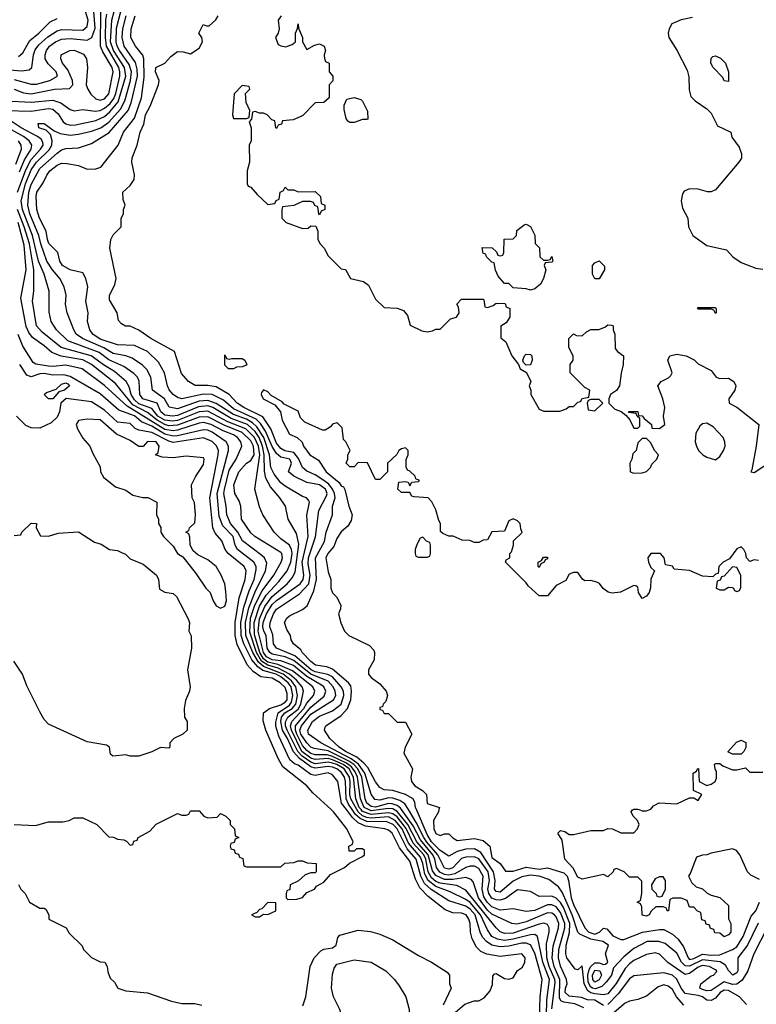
# Model space of a CAD drawing. Header units: inches. Extents: x 1793389 to 1900389, y 320802 to 470796.
# Tile 530 of 656: x 1853496 to 1856920, y 399095 to 403673. Entities that reach past the tile are written whole.
import ezdxf

# ---------------------------------------------------------------- set-up
doc = ezdxf.new("R2010")
doc.units = ezdxf.units.IN
doc.header["$MEASUREMENT"] = 0
doc.layers.add('B8359', color=7, linetype='Continuous')
doc.layers.add('B8450', color=7, linetype='Continuous')

msp = doc.modelspace()

# ---------------------------------------------------------------- linework, layer by layer
at = {"layer": 'B8359', "color": 2}
for points, elevation in [([(1853470, 399930.7), (1853570, 399926), (1853630, 399942.8), (1853696.5, 399943.5), (1853726, 399950), (1853750, 399962), (1853790, 399962), (1853854, 399930), (1853910, 399874), (1853931.6, 399871.6), (1853950, 399862), (1853979.6, 399859.6), (1853992.7, 399852.7), (1854010, 399834), (1854022, 399838), (1854027.3, 399852.7), (1854042, 399858), (1854046, 399870), (1854100.4, 399899.6), (1854130, 399932), (1854230, 399982), (1854250, 399974), (1854270, 399974), (1854282, 399978), (1854290, 399994), (1854330, 399994), (1854352, 399970), (1854370, 399961), (1854414.6, 399965.4), (1854430, 399982), (1854454, 399970), (1854474, 399950), (1854474, 399930), (1854494, 399910), (1854498, 399878), (1854514, 399870), (1854498, 399862), (1854492.7, 399847.3), (1854478, 399842), (1854474, 399830), (1854478, 399818), (1854492.7, 399812.7), (1854498, 399798), (1854512.7, 399792.7), (1854518, 399778), (1854532.7, 399772.7), (1854538, 399738), (1854550, 399734), (1854710, 399734), (1854728.4, 399751.6), (1854770, 399754), (1854790, 399762), (1854810, 399762), (1854832.7, 399752.7), (1854874, 399750), (1854874, 399710), (1854870, 399706), (1854850, 399706), (1854823.6, 399696.4), (1854791.6, 399668.4), (1854754, 399650), (1854751.6, 399628.4), (1854738, 399622), (1854734, 399610), (1854734, 399590), (1854742, 399582), (1854783.6, 399583.6), (1854810, 399592), (1854830, 399614), (1854866, 399630), (1854876.4, 399643.6), (1854910, 399662), (1854941.2, 399698.8), (1855006, 399730), (1855028.4, 399751.6), (1855090, 399782), (1855098, 399790), (1855098, 399810), (1855090, 399818), (1855062, 399818), (1855050, 399806), (1855027.3, 399807.3), (1855026, 399830), (1855042, 399838), (1855046, 399850), (1855017.2, 399910), (1854954, 399990), (1854943.2, 400000)], 266), ([(1855522, 399058), (1855564.7, 399095.3), (1855608.9, 399111.1), (1855630, 399111.3), (1855654.6, 399125.4), (1855683.1, 399156.9), (1855693.6, 399186.4), (1855695.3, 399224.7), (1855703.1, 399236.9), (1855710, 399238), (1855750, 399214.8), (1855770, 399210.8), (1855790, 399218), (1855810, 399252), (1855832.7, 399267.3), (1855844, 399290), (1855845.2, 399310), (1855830, 399329), (1855730, 399316.9), (1855667, 399327), (1855640.1, 399340.1), (1855620.1, 399360.1), (1855599.3, 399399.3), (1855591.1, 399430), (1855589.7, 399470), (1855584, 399490), (1855571.1, 399510), (1855550, 399519.1), (1855510, 399519.7), (1855473.9, 399533.9), (1855395.4, 399595.4), (1855356, 399636), (1855336.1, 399676.1), (1855310, 399760.7), (1855261.7, 399821.7), (1855227.8, 399890), (1855210, 399904), (1855193.2, 399910), (1855103.6, 399923.6), (1855070, 399939.1), (1855042.9, 399962.9), (1855014.5, 400000)], 262), ([(1855912.3, 399030), (1855915.3, 399130), (1855924.8, 399210), (1855890, 399332.3), (1855870.6, 399370.6), (1855850, 399378.8), (1855830, 399378.2), (1855770, 399365), (1855730, 399362.3), (1855690, 399369.8), (1855665.9, 399385.9), (1855647.3, 399407.3), (1855635.8, 399430), (1855612.5, 399510), (1855590, 399537), (1855570, 399550.6), (1855490, 399575.6), (1855407.9, 399627.9), (1855376.9, 399656.9), (1855360.5, 399690), (1855339.2, 399770), (1855297.3, 399817.3), (1855250, 399909.8), (1855231.4, 399930), (1855203.3, 399943.3), (1855110, 399945.2), (1855078.5, 399958.5), (1855057.6, 399977.6), (1855041.8, 400000)], 258), ([(1855944.4, 399044.4), (1855946.6, 399113.4), (1855958.8, 399210), (1855927.4, 399290), (1855903.6, 399410), (1855890, 399419.1), (1855870, 399418), (1855790, 399397.2), (1855750, 399392), (1855717.3, 399397.3), (1855691.3, 399410), (1855670, 399440.5), (1855638.4, 399510), (1855590, 399567.6), (1855570, 399582.6), (1855497.3, 399617.3), (1855430, 399641.7), (1855394.5, 399670), (1855379.3, 399699.3), (1855369.4, 399750), (1855358.3, 399778.3), (1855303.7, 399843.7), (1855273.4, 399910), (1855240.6, 399950), (1855210, 399965.7), (1855130, 399960.5), (1855110, 399963.1), (1855090, 399970.4), (1855069.4, 399989.4), (1855063.4, 400000)], 254), ([(1855970, 399074), (1855984.7, 399195.3), (1855983.6, 399210), (1855956.9, 399270), (1855945.8, 399310), (1855944.9, 399375.1), (1855956.8, 399430), (1855956.4, 399450), (1855950, 399466), (1855932.1, 399472.1), (1855910, 399467.7), (1855790, 399424.9), (1855750, 399423.5), (1855730, 399431.2), (1855710, 399449.7), (1855570, 399624.8), (1855527.3, 399647.3), (1855450, 399657.8), (1855430, 399666.2), (1855410, 399682.9), (1855395.4, 399710), (1855383.1, 399770), (1855374.2, 399790), (1855324.4, 399844.4), (1855292, 399912), (1855250, 399966.2), (1855230, 399981), (1855210, 399985.1), (1855130, 399977), (1855090, 399991.1), (1855082.7, 400000)], 250), ([(1855174, 400000), (1855130, 399994), (1855117.7, 400000)], 246), ([(1856117.8, 399077.8), (1856076.6, 399096.6), (1856025.3, 399105.3), (1856011.5, 399111.5), (1856004.7, 399124.7), (1856006, 399210), (1855980.2, 399270), (1855970.6, 399310), (1855975, 399365), (1855999.8, 399450), (1856001.5, 399470), (1855990, 399501.3), (1855982, 399510), (1855970, 399518.2), (1855950, 399519.3), (1855850, 399477.8), (1855807.4, 399467.4), (1855784, 399470), (1855690, 399513.8), (1855670, 399532.3), (1855627.9, 399590), (1855603.5, 399663.5), (1855595.2, 399675.2), (1855570, 399683.5), (1855510, 399674.6), (1855470, 399675.4), (1855430, 399694), (1855415, 399715), (1855395.4, 399790), (1855341.8, 399850), (1855299.7, 399930), (1855251, 399991), (1855235.1, 400000)], 246), ([(1856210, 399089.5), (1856170, 399113.3), (1856135.3, 399115.3), (1856106.7, 399126.7), (1856050, 399133), (1856031.5, 399150), (1856032.8, 399170), (1856041.3, 399190), (1856037.7, 399210), (1856010, 399271.8), (1856000.2, 399310), (1856001.3, 399350), (1856029.2, 399450), (1856029.9, 399470), (1856010, 399521.7), (1855990, 399547.8), (1855970, 399557.1), (1855950, 399556.8), (1855890, 399531.1), (1855850, 399525.4), (1855790, 399538.9), (1855730, 399533.1), (1855690, 399548), (1855668.4, 399570), (1855654.1, 399594.1), (1855645.4, 399630), (1855649.8, 399690), (1855630, 399726.6), (1855610, 399737.7), (1855590, 399737.3), (1855570, 399731.1), (1855518.1, 399701.9), (1855490, 399695.8), (1855470, 399698.6), (1855449.1, 399709.1), (1855434, 399730), (1855425.8, 399770), (1855416.2, 399790), (1855358.8, 399858.8), (1855324.4, 399924.4), (1855271.2, 400000)], 242), ([(1856970.6, 399450), (1856908.5, 399330), (1856880.3, 399250), (1856853.5, 399206.5), (1856830, 399187.7), (1856810, 399186.5), (1856770, 399199.1), (1856710, 399159.3), (1856690, 399157.4), (1856670, 399162.8), (1856656.9, 399170), (1856662.4, 399190), (1856710, 399226.5), (1856721.2, 399230), (1856734.9, 399245.1), (1856736.2, 399250), (1856730, 399255.6), (1856700.9, 399270), (1856670, 399275), (1856650, 399267.9), (1856610, 399237.6), (1856590, 399233.3), (1856509, 399289), (1856470, 399327.8), (1856450, 399334.3), (1856410, 399326), (1856350, 399297.7), (1856330, 399282.6), (1856310, 399261.3), (1856268.7, 399191.3), (1856230, 399143.1), (1856210, 399139.3), (1856170, 399143.4), (1856150, 399147.6), (1856136.8, 399156.8), (1856119.1, 399190), (1856110, 399274), (1856090, 399255.3), (1856078, 399258), (1856039.7, 399310), (1856035.3, 399330), (1856035.8, 399370), (1856051.9, 399428.1), (1856053.5, 399470), (1856024, 399544), (1856010, 399568.6), (1855990, 399588.7), (1855970, 399598), (1855910, 399596.3), (1855870, 399618.4), (1855810, 399627.3), (1855753.8, 399586.2), (1855730, 399579.3), (1855710, 399580.3), (1855690, 399588), (1855676.3, 399610), (1855672.5, 399630), (1855680.2, 399670), (1855672.8, 399710), (1855630.4, 399770.4), (1855610, 399780.3), (1855570, 399779.3), (1855550, 399773.3), (1855510, 399729), (1855490, 399722.6), (1855470, 399728.2), (1855440.2, 399790), (1855388.2, 399848.2), (1855374.2, 399870), (1855339.2, 399939.2), (1855302.9, 400000)], 238), ([(1856928.8, 399471.2), (1856878.6, 399370), (1856833.7, 399310), (1856834, 399250), (1856830, 399240.9), (1856811, 399230), (1856790, 399252.3), (1856777.3, 399277.3), (1856752, 399292), (1856670, 399301.2), (1856610, 399271.2), (1856590, 399272.8), (1856571.9, 399290), (1856550, 399331.8), (1856496.8, 399376.8), (1856467.3, 399387.3), (1856412.8, 399387.2), (1856350, 399354.3), (1856304.8, 399315.2), (1856256.5, 399263.5), (1856246.3, 399230), (1856222.7, 399197.3), (1856202.3, 399177.7), (1856173.2, 399166.8), (1856158.7, 399170), (1856150, 399173.8), (1856137.9, 399197.9), (1856136.7, 399230), (1856143.5, 399256.5), (1856150, 399270.3), (1856170, 399286.8), (1856190, 399287.5), (1856210, 399279.5), (1856219.1, 399280.9), (1856229.4, 399290), (1856219.6, 399330), (1856232.7, 399370), (1856207.3, 399387.3), (1856150, 399396.8), (1856100.4, 399420.4), (1856091.1, 399430), (1856064.7, 399510), (1856016.8, 399616.8), (1856000.1, 399640.1), (1855955.1, 399675.1), (1855910, 399689.8), (1855870, 399694.6), (1855830, 399687.1), (1855790, 399667.6), (1855730, 399616.4), (1855710, 399619.1), (1855702.5, 399630), (1855706.6, 399670), (1855697.7, 399710), (1855640.2, 399800.2), (1855610, 399816.8), (1855570, 399816.2), (1855530, 399805.3), (1855490, 399784), (1855450, 399809.1), (1855410.7, 399850), (1855390, 399884.4), (1855340.7, 400000)], 234), ([(1855445, 400000), (1855442, 399990), (1855419.3, 399950), (1855420.7, 399910), (1855430, 399889.3), (1855450, 399879), (1855470, 399888), (1855490, 399888), (1855508.9, 399868.9), (1855530, 399856), (1855610, 399865.4), (1855650, 399855.6), (1855680.7, 399830), (1855690, 399777.2), (1855729.7, 399749.7), (1855753.6, 399713.6), (1855790, 399713.6), (1855850, 399732.1), (1855910, 399723.5), (1855950, 399728.5), (1856025.4, 399705.4), (1856040.9, 399690), (1856047.7, 399670), (1856059.3, 399590), (1856070, 399558.7), (1856123.1, 399450), (1856142, 399430), (1856170, 399421), (1856190.3, 399430), (1856210, 399448.2), (1856225.3, 399445.3), (1856252.4, 399412.4), (1856290, 399395.8), (1856304.7, 399395.3), (1856390.2, 399429.8), (1856470, 399443.1), (1856490, 399442.6), (1856530, 399421.3), (1856556.9, 399396.9), (1856582.1, 399362.1), (1856603.1, 399310), (1856610, 399303.5), (1856630, 399308.3), (1856670, 399328.5), (1856710, 399322.4), (1856750, 399324.4), (1856810, 399348.7), (1856830, 399362.4), (1856858.8, 399410), (1856896.2, 399503.8), (1856917.1, 399530), (1856934.9, 399570)], 230), ([(1856934.5, 399674.5), (1856895.1, 399695.1), (1856879, 399710), (1856844, 399790), (1856828, 399810), (1856810, 399817.2), (1856710, 399797.2), (1856690, 399789), (1856670, 399788.7), (1856642, 399778), (1856614.8, 399705.2), (1856604.7, 399690), (1856619.6, 399659.6), (1856641, 399641), (1856670, 399631.3), (1856691, 399611), (1856710, 399602), (1856750, 399591.3), (1856790, 399554), (1856791.3, 399491.3), (1856802, 399470), (1856802, 399430), (1856790, 399418), (1856770, 399409), (1856750, 399426), (1856727.3, 399427.3), (1856722, 399442), (1856707.3, 399447.3), (1856702, 399462), (1856687.3, 399467.3), (1856682, 399482), (1856667.3, 399487.3), (1856662, 399522), (1856647.3, 399527.3), (1856630, 399546), (1856610, 399546), (1856598, 399578), (1856570, 399588.7), (1856532, 399588), (1856518, 399582), (1856511.3, 399528.7), (1856506, 399530), (1856502, 399542), (1856487.3, 399547.3), (1856452.7, 399547.3), (1856431.6, 399528.4), (1856422, 399510), (1856410, 399504), (1856389.1, 399509.1), (1856387.3, 399547.3), (1856382, 399562), (1856366, 399570), (1856382, 399578), (1856388, 399610), (1856387.3, 399667.3), (1856370, 399686), (1856330, 399686), (1856306, 399710), (1856270, 399726), (1856258, 399722), (1856254, 399710), (1856230, 399688), (1856210, 399698), (1856110, 399676), (1856090, 399685.2), (1856067.9, 399727.9), (1856029.3, 399770), (1856017.2, 399857.2), (1855998, 399890), (1856010, 399902), (1856030, 399898), (1856050, 399884.7), (1856070, 399884.7), (1856150, 399902), (1856210, 399902), (1856230, 399911.3), (1856251.1, 399911.1), (1856290, 399892), (1856350, 399892), (1856368, 399910), (1856375.3, 399930), (1856368, 399950), (1856348, 399970), (1856338, 399990), (1856343.1, 399996.9), (1856347.3, 400000)], 226), ([(1856375, 400000), (1856390, 399994), (1856410, 399994), (1856425, 400000)], 226), ([(1853491.1, 399651.1), (1853502, 399630), (1853522, 399610), (1853542, 399570), (1853590, 399542), (1853610, 399542), (1853616.9, 399536.9), (1853632, 399510), (1853632, 399490), (1853712, 399450), (1853725.4, 399425.4), (1853786, 399366), (1853792, 399350), (1853830, 399312), (1853870, 399292), (1853892, 399290), (1853902, 399270), (1853905.4, 399245.4), (1853916.9, 399216.9), (1853936.9, 399196.9), (1853952, 399170), (1853990, 399158), (1854090, 399148.2), (1854202, 399110), (1854250, 399099.1), (1854310, 399098.8), (1854342, 399090)], 262), ([(1854812.5, 399087.5), (1854826, 399130), (1854846, 399270), (1854864.7, 399310), (1854896.4, 399343.6), (1854910, 399350.4), (1854950, 399357.6), (1854967, 399370), (1854974.2, 399405.8), (1854983.5, 399416.5), (1855070, 399439.1), (1855126.3, 399433.7), (1855170, 399420.7), (1855230, 399394.8), (1855350, 399321), (1855410.9, 399290.9), (1855483.6, 399243.6), (1855494, 399230), (1855494, 399190), (1855502, 399170), (1855464.7, 399090)], 262), ([(1856874.2, 399094.2), (1856841.2, 399130), (1856790, 399158.7), (1856770, 399159.8), (1856752.4, 399150), (1856730, 399123.6), (1856710, 399112.8), (1856690, 399113.3), (1856669.5, 399130), (1856650, 399135.8), (1856590, 399144.8), (1856570, 399169.6), (1856550, 399211.1), (1856529.8, 399229.8), (1856490, 399241.1), (1856350, 399227.3), (1856330, 399213.6), (1856277.4, 399142.6), (1856230, 399093.7)], 242), ([(1856583.6, 399090), (1856549, 399129), (1856530, 399162.9), (1856510, 399178.7), (1856490, 399184.7), (1856463.4, 399176.6), (1856410, 399132.3), (1856370, 399117.2), (1856330, 399109.2), (1856310, 399099.3), (1856190, 398997.2)], 246)]:
    msp.add_lwpolyline(points, dxfattribs=dict(at, elevation=elevation))
for points, elevation in [([(1856470, 399688), (1856450, 399678), (1856432, 399650), (1856434, 399630), (1856454, 399610), (1856458, 399598), (1856470, 399594), (1856482, 399598), (1856498, 399630), (1856498, 399670), (1856487.3, 399687.3)], 226), ([(1854650, 399568), (1854622, 399538), (1854610, 399535.3), (1854598, 399522), (1854574, 399510), (1854590, 399502), (1854610, 399502), (1854630, 399514), (1854650, 399512), (1854686, 399530), (1854686, 399566)], 266), ([(1855150, 398894), (1855106.8, 398906.8), (1855049.5, 398949.5), (1855000.2, 399020.2), (1854984, 399070), (1854954, 399130), (1854945.2, 399170), (1854950, 399234), (1854958, 399262), (1854970, 399282), (1855050, 399301), (1855130, 399291), (1855198, 399250), (1855238, 399210), (1855259.8, 399179.8), (1855291, 399130), (1855306, 399070), (1855306.8, 399030), (1855296, 398990), (1855270.8, 398950), (1855250, 398929.2), (1855210, 398905.2), (1855170, 398894)], 258), ([(1856170, 399198), (1856159.3, 399210), (1856158.6, 399230), (1856170, 399252.8), (1856192.3, 399250), (1856200.2, 399230), (1856190, 399207.8)], 230)]:
    msp.add_lwpolyline(points, close=True, dxfattribs=dict(at, elevation=elevation))
at = {"layer": 'B8450', "color": 2}
for points, elevation in [([(1853429.5, 403250), (1853550, 403247.7), (1853630, 403259.7), (1853650, 403256.1), (1853675.2, 403235.2), (1853698.5, 403198.5), (1853710, 403188.9), (1853730, 403182.7), (1853755.8, 403184.2), (1853850, 403203.9), (1853890, 403222.2), (1853915.6, 403244.4), (1853954.1, 403290), (1853989.2, 403410), (1853983.7, 403450), (1853931.9, 403530), (1853917.8, 403570), (1853923.7, 403670), (1853935.8, 403710)], 250), ([(1853430, 403440.7), (1853504.7, 403435.3), (1853539.7, 403440.3), (1853552.7, 403450), (1853559.8, 403510), (1853568.2, 403531.8), (1853585, 403555), (1853627.3, 403592.7), (1853670, 403620.2), (1853690, 403626.9), (1853790, 403624.4), (1853810, 403640.5), (1853814.4, 403670), (1853802, 403710)], 266), ([(1853430, 403294.9), (1853550, 403289.2), (1853650, 403298.2), (1853686.6, 403286.6), (1853730, 403254.9), (1853750, 403248.2), (1853790, 403255.5), (1853846.8, 403246.8), (1853870, 403250.2), (1853890, 403260.7), (1853916.3, 403283.7), (1853933.6, 403306.4), (1853942.3, 403330), (1853961.7, 403410), (1853961.3, 403430), (1853956.1, 403450), (1853899, 403550), (1853894.9, 403590), (1853896.5, 403670), (1853901.3, 403698.7)], 254), ([(1853470, 403350.2), (1853513.2, 403333.2), (1853550, 403328.2), (1853658, 403350), (1853727.9, 403352.1), (1853742.9, 403370), (1853742, 403390), (1853719.2, 403439.2), (1853695.6, 403470), (1853687.3, 403490), (1853689.4, 403510), (1853728.7, 403530), (1853749.7, 403530.3), (1853792.9, 403512.9), (1853806, 403490), (1853811.7, 403450), (1853805.3, 403370), (1853812, 403350), (1853827.1, 403327.1), (1853850, 403304.4), (1853870, 403298), (1853890, 403304.9), (1853910, 403328.5), (1853929.8, 403430), (1853926.2, 403450), (1853882.7, 403522.7), (1853871.4, 403550), (1853873, 403710)], 258), ([(1853470, 403394.4), (1853550, 403372.7), (1853573.4, 403373.4), (1853636, 403390), (1853671.8, 403410), (1853665.6, 403430), (1853627.9, 403467.9), (1853614.3, 403490), (1853614, 403510), (1853620.4, 403530), (1853634.7, 403550), (1853662.9, 403570), (1853690, 403581.5), (1853730, 403584.7), (1853810, 403577.4), (1853830.7, 403589.3), (1853846.9, 403633.1), (1853840.3, 403710)], 262), ([(1855117.7, 400000), (1855097.3, 400010), (1855079.4, 400050), (1855066.7, 400150), (1855056, 400176), (1855039, 400199), (1855015.8, 400215.8), (1854950, 400247), (1854925.4, 400254.6), (1854870, 400254.9), (1854850, 400261.4), (1854830, 400275), (1854810, 400297.4), (1854784.3, 400350), (1854777.5, 400370), (1854778.6, 400390), (1854850, 400475.9), (1854912, 400528), (1854918.5, 400550), (1854909.7, 400570), (1854898.8, 400578.8), (1854830, 400619.3), (1854769.5, 400669.5), (1854710, 400692.4), (1854670, 400696.9), (1854643.2, 400710), (1854629.9, 400730.1), (1854605.2, 400830), (1854610, 400886.4), (1854635.4, 400944.6), (1854669.9, 400990.1), (1854739.1, 401050), (1854762.5, 401077.5), (1854776.4, 401103.6), (1854794.2, 401234.2), (1854783.1, 401283.1), (1854744.5, 401350), (1854732, 401410), (1854705.1, 401450), (1854661.1, 401501.1), (1854640.4, 401540.4), (1854633.5, 401573.5), (1854633.1, 401650), (1854624.9, 401690), (1854609.4, 401730), (1854590, 401758.7), (1854555.5, 401790), (1854479, 401819), (1854393.5, 401870), (1854370, 401877.5), (1854326.8, 401873.2), (1854230, 401832.6), (1854206, 401830), (1854170, 401834.6), (1854151.7, 401850), (1854134.3, 401890), (1854068.4, 401910), (1854055.1, 401930), (1854051.8, 401991.8), (1854043, 402010), (1854026.9, 402026.9), (1853980.5, 402060.5), (1853910, 402090.8), (1853865.1, 402125.1), (1853719.8, 402179.8), (1853667.3, 402230), (1853642.9, 402270), (1853633, 402313), (1853633.3, 402410), (1853609.8, 402490), (1853583.7, 402550), (1853555.4, 402670), (1853509.3, 402790), (1853503.2, 402830), (1853523.4, 402910), (1853550, 402974.3), (1853573.6, 403010), (1853632.8, 403067.2), (1853644.8, 403090), (1853646.4, 403110), (1853638.6, 403138.6), (1853618.7, 403158.7), (1853585.1, 403170), (1853582, 403190), (1853610, 403190.5), (1853655.8, 403155.8), (1853683.4, 403143.4), (1853730, 403136.1), (1853770, 403140.2), (1853830, 403153.8), (1853873.3, 403170), (1853910, 403196.1), (1853963.9, 403256.1), (1853984.4, 403295.6), (1854011.2, 403390), (1854015.9, 403430), (1854004.5, 403464.5), (1853959.8, 403530), (1853948.5, 403550), (1853943.7, 403570), (1853946.4, 403633.6), (1853966, 403710)], 246), ([(1853490, 403501.3), (1853510, 403519.3), (1853543.6, 403576.4), (1853585.6, 403610), (1853638, 403662), (1853670, 403678.4)], 270), ([(1855271.2, 400000), (1855266.5, 400006.5), (1855250, 400019.5), (1855227.5, 400027.5), (1855210, 400028.1), (1855150, 400011.8), (1855130, 400013.7), (1855109.9, 400030), (1855102.4, 400050), (1855086, 400150), (1855067.5, 400190), (1855049.4, 400209.4), (1855025.6, 400225.6), (1854930, 400273), (1854864.1, 400284.1), (1854850, 400290.9), (1854830, 400309.8), (1854802.9, 400350), (1854798.9, 400370), (1854805.6, 400390), (1854850, 400444.1), (1854954, 400510), (1854965.1, 400530), (1854962.8, 400550), (1854953.6, 400570), (1854930, 400596.8), (1854849, 400629), (1854770, 400693.4), (1854730, 400710.5), (1854670, 400723.2), (1854659.1, 400730), (1854646.2, 400750), (1854641.5, 400810), (1854630.7, 400830), (1854626.5, 400850), (1854628.2, 400870), (1854643, 400910), (1854670, 400952.9), (1854690, 400971.9), (1854799.1, 401050), (1854814.2, 401070), (1854816.2, 401090), (1854808.7, 401150), (1854836.2, 401270), (1854831, 401369), (1854842.7, 401430), (1854838.9, 401438.9), (1854828.7, 401450), (1854810, 401456.2), (1854730, 401503), (1854710, 401519.6), (1854678.9, 401558.9), (1854662.9, 401590), (1854657.3, 401650), (1854630.4, 401730), (1854598.9, 401778.9), (1854578.8, 401798.8), (1854550, 401815.2), (1854490, 401836.9), (1854410, 401888.5), (1854370, 401902.5), (1854330, 401899.5), (1854230, 401863.5), (1854190.9, 401870.9), (1854169.7, 401910), (1854113.6, 401950), (1854105.1, 402010), (1854086.4, 402046.4), (1854066.5, 402066.5), (1854019.5, 402099.5), (1853989.8, 402109.8), (1853930, 402120.9), (1853887.6, 402147.6), (1853787.3, 402190), (1853758.7, 402210), (1853747.8, 402230), (1853716.2, 402310), (1853709.5, 402350), (1853711.6, 402391.6), (1853702.9, 402430), (1853682.4, 402470), (1853649.1, 402509.1), (1853622.7, 402550), (1853594.6, 402630), (1853585.7, 402670), (1853543.4, 402770), (1853534.4, 402810), (1853538.3, 402870), (1853550, 402906.7), (1853590, 402981.1), (1853670, 403052), (1853690, 403067), (1853710, 403074), (1853770, 403076.4), (1853830, 403096.4), (1853911.5, 403148.5), (1854000.3, 403250), (1854013.6, 403286.4), (1854043.2, 403410), (1854041.9, 403441.9), (1854034.1, 403474.1), (1853982.2, 403550), (1853971.6, 403590), (1853975.4, 403630), (1853990.7, 403690)], 242), ([(1855302.9, 400000), (1855286.9, 400026.9), (1855262.4, 400042.4), (1855230, 400053.7), (1855210, 400054.6), (1855170, 400044.4), (1855146.6, 400046.6), (1855130, 400072.3), (1855100.8, 400170), (1855070.6, 400210.6), (1855036.5, 400236.5), (1854895.6, 400310), (1854838.4, 400350), (1854835.1, 400370), (1854857.3, 400410), (1854890, 400434), (1854950, 400459.6), (1854989.9, 400490.1), (1855002.3, 400530), (1855000.7, 400550), (1854990.8, 400570), (1854950, 400617), (1854928.3, 400628.3), (1854870, 400640.5), (1854850.9, 400650), (1854775.3, 400715.3), (1854689.7, 400750), (1854675.5, 400770), (1854672.7, 400812.7), (1854658, 400850), (1854660.9, 400870), (1854676.1, 400910), (1854690, 400931.4), (1854797, 401003), (1854840.7, 401050), (1854846.3, 401090), (1854837.3, 401142.7), (1854837.8, 401170), (1854871.6, 401268.4), (1854886.2, 401390), (1854921.8, 401458.2), (1854924.5, 401470), (1854917.4, 401490), (1854890, 401510.7), (1854830, 401521.3), (1854770.9, 401550.9), (1854746, 401570), (1854759.6, 401610), (1854751.3, 401630), (1854710, 401639.1), (1854690, 401656.1), (1854670, 401688.3), (1854638.8, 401758.8), (1854615.1, 401795.1), (1854594.6, 401814.6), (1854490, 401863.2), (1854443.9, 401903.9), (1854390, 401929.8), (1854350, 401931.6), (1854250, 401909.8), (1854230, 401915.6), (1854210, 401929.6), (1854191.1, 401951.1), (1854182.4, 401970), (1854169.6, 402030), (1854140.7, 402080.7), (1854090, 402129.6), (1854030, 402157.7), (1853950, 402160.4), (1853870, 402188), (1853835.6, 402210), (1853821.6, 402230), (1853811.8, 402270), (1853814, 402310), (1853803.9, 402363.9), (1853812.3, 402430), (1853802.7, 402470), (1853790, 402495.3), (1853730, 402509.6), (1853695.1, 402530), (1853682.4, 402550), (1853673.6, 402590), (1853631.8, 402631.8), (1853624.8, 402650), (1853619.2, 402690), (1853588.6, 402750), (1853575.1, 402790), (1853572.6, 402850), (1853575.8, 402870), (1853605.3, 402914.7), (1853622, 402950), (1853636.3, 402970), (1853670, 402996.9), (1853690, 403005.3), (1853715.9, 403004.1), (1853770, 402994.4), (1853810, 402977.3), (1853850, 402978.8), (1853872.5, 402987.5), (1853954.5, 403090), (1853978.7, 403150), (1854030, 403215.5), (1854061.7, 403310), (1854074.6, 403405.4), (1854073.5, 403490), (1854067.9, 403507.9), (1854034.7, 403550), (1854013, 403590), (1854014.3, 403630), (1854033, 403690)], 238), ([(1855340.7, 400000), (1855336.4, 400010), (1855333.2, 400033.2), (1855324.2, 400050), (1855290, 400070.9), (1855230, 400088.8), (1855190, 400091.6), (1855170, 400102), (1855150, 400129.5), (1855115, 400195), (1855095.4, 400215.4), (1855063.4, 400243.4), (1855009.8, 400270), (1854981.7, 400290), (1854936.9, 400330), (1854912.3, 400370), (1854916.6, 400383.4), (1854919.3, 400390), (1854990, 400436.9), (1855019.8, 400470), (1855035.3, 400510), (1855038.2, 400550), (1855034.9, 400574.9), (1855024.2, 400590), (1854950, 400652.4), (1854923.3, 400663.3), (1854871.3, 400671.3), (1854850, 400688.3), (1854809.6, 400730), (1854802.7, 400742.7), (1854769, 400770), (1854758, 400790), (1854755.3, 400810), (1854737.2, 400837.2), (1854727.3, 400870), (1854737.2, 400890), (1854750, 400900.7), (1854810, 400930.4), (1854831.9, 400948.1), (1854862.7, 401017.3), (1854875.3, 401070), (1854871.7, 401170), (1854913.5, 401246.5), (1854920.4, 401290), (1854949.7, 401370), (1854949.7, 401410), (1854962.4, 401450), (1854959.8, 401470), (1854949.9, 401490), (1854932.8, 401512.8), (1854910.4, 401530.4), (1854870, 401556.1), (1854830, 401574.2), (1854809.8, 401589.8), (1854792.7, 401632.7), (1854770, 401659.8), (1854728.8, 401668.8), (1854710, 401678.7), (1854690, 401704), (1854662.9, 401770), (1854626.6, 401826.6), (1854537.4, 401870), (1854506.9, 401890), (1854469.7, 401930), (1854410, 401965.3), (1854370, 401971.1), (1854311.6, 401971.6), (1854281.2, 401990), (1854247.9, 402027.9), (1854215.3, 402130), (1854105.2, 402190), (1854050, 402229), (1854010, 402248), (1853988.4, 402248.4), (1853970, 402258), (1853954.6, 402274.6), (1853949, 402310), (1853914, 402370), (1853914, 402390), (1853938.6, 402441.4), (1853944, 402470), (1853915.3, 402610), (1853919, 402650), (1853930, 402672), (1853968, 402710), (1853968, 402750), (1853978, 402770), (1853978, 402790), (1853986, 402810), (1853976.4, 402836.4), (1853975.3, 402870), (1854010, 402902), (1854028.7, 402930), (1854029, 402951), (1854018, 403010), (1854019.5, 403030), (1854041.6, 403090), (1854056.2, 403150), (1854072.5, 403187.5), (1854081, 403230), (1854103, 403270), (1854140.7, 403370), (1854143.7, 403390), (1854126.6, 403430), (1854129.5, 403450), (1854170, 403471), (1854198, 403502), (1854230, 403524.7), (1854256.4, 403523.6), (1854290, 403514), (1854330, 403540.7), (1854345.2, 403570), (1854342, 403590), (1854328.7, 403610), (1854349.1, 403650.9), (1854363.6, 403643.6), (1854376.4, 403643.6), (1854408.4, 403671.6), (1854418, 403690)], 234), ([(1854711.3, 403690), (1854698, 403670), (1854702, 403630), (1854698, 403610), (1854684.7, 403590), (1854696.9, 403556.9), (1854710, 403551), (1854732.9, 403547.1), (1854762, 403558), (1854778, 403570), (1854778, 403610), (1854788, 403632), (1854790, 403654), (1854792.7, 403632.7), (1854811.3, 403590), (1854811.3, 403570), (1854830, 403534), (1854865.6, 403554.4), (1854890, 403561), (1854911.3, 403550), (1854918, 403530), (1854912, 403510), (1854912.7, 403492.7), (1854918, 403478), (1854934, 403470), (1854934, 403430), (1854952, 403410), (1854951.6, 403388.4), (1854934, 403370), (1854934, 403310), (1854910, 403288), (1854870, 403286), (1854812.7, 403227.3), (1854799.6, 403220.4), (1854767.3, 403207.3), (1854718, 403202), (1854712.7, 403187.3), (1854698, 403182), (1854690, 403166), (1854686, 403170), (1854682, 403202), (1854667.3, 403207.3), (1854646, 403230), (1854630, 403238), (1854610, 403238), (1854590, 403246), (1854578, 403242), (1854574, 403210), (1854562, 403198), (1854572, 403170), (1854572, 403110), (1854562, 403090), (1854564.7, 403010), (1854554, 402970), (1854554, 402910), (1854558, 402898), (1854570, 402894), (1854599.6, 402859.6), (1854650, 402814), (1854682, 402818), (1854688, 402832), (1854702, 402838), (1854706, 402870), (1854722, 402878), (1854730, 402894), (1854742, 402882), (1854770, 402882), (1854790, 402872), (1854870, 402874), (1854894, 402850), (1854898, 402818), (1854914, 402810), (1854914, 402790), (1854898, 402782), (1854890, 402766), (1854886, 402770), (1854882, 402802), (1854868, 402808), (1854862, 402822), (1854847.3, 402827.3), (1854810, 402828), (1854770, 402808), (1854718, 402802), (1854714, 402790), (1854714, 402750), (1854734, 402730), (1854810, 402702), (1854836.4, 402703.6), (1854850, 402714), (1854872.7, 402712.7), (1854882, 402690), (1854882, 402650), (1854892, 402630), (1854912, 402610), (1854930, 402574), (1854990, 402514), (1855011.1, 402511.1), (1855034, 402470), (1855094.8, 402454.8), (1855118, 402438), (1855150, 402374), (1855190, 402334), (1855250, 402332), (1855279.8, 402319.8), (1855298, 402298), (1855311.6, 402251.6), (1855365.4, 402225.4), (1855390, 402222), (1855414.6, 402225.4), (1855430, 402234), (1855450, 402234), (1855498, 402282), (1855526, 402290), (1855538, 402310), (1855536.4, 402336.4), (1855528, 402350), (1855550, 402374), (1855650, 402374), (1855654, 402370), (1855658, 402338), (1855670, 402334), (1855696.4, 402343.6), (1855710, 402354), (1855752.7, 402352.7), (1855758, 402338), (1855774, 402330), (1855774, 402290), (1855756.9, 402263.1), (1855732.7, 402247.3), (1855732.7, 402192.7), (1855755.3, 402175.3), (1855782.8, 402110), (1855814, 402070), (1855822, 402050), (1855851.6, 402031.6), (1855872, 401990), (1855864.7, 401970), (1855872, 401950), (1855872, 401930), (1855910, 401862), (1855932.7, 401852.7), (1856007.3, 401852.7), (1856036.4, 401863.6), (1856050, 401874), (1856070, 401874), (1856090, 401894), (1856102, 401898), (1856110, 401912), (1856142, 401918), (1856146, 401950), (1856123.1, 401963.1), (1856055.3, 402030), (1856055.3, 402070), (1856068, 402090), (1856068, 402110), (1856048.9, 402148.9), (1856048.7, 402190), (1856070, 402212), (1856083.6, 402203.6), (1856110, 402202), (1856130, 402222), (1856150, 402232), (1856187.3, 402232.7), (1856216.4, 402243.6), (1856230, 402254), (1856247.3, 402252.7), (1856254, 402250), (1856254, 402230), (1856262, 402210), (1856263.6, 402143.6), (1856274, 402130), (1856302, 402110), (1856301, 402070), (1856291.1, 402028.9), (1856284.7, 401970), (1856270, 401948), (1856242, 401930), (1856234, 401910), (1856234, 401890), (1856262, 401862), (1856291.6, 401851.6), (1856314, 401834), (1856332, 401812), (1856350, 401774), (1856370, 401774), (1856378, 401782), (1856378, 401818), (1856366, 401830), (1856362, 401842), (1856326, 401846), (1856328.4, 401851.6), (1856370, 401851), (1856372.7, 401832.7), (1856390, 401831.3), (1856398, 401818), (1856432, 401790), (1856434, 401774), (1856470, 401772), (1856494, 401790), (1856488.7, 401830), (1856494, 401870), (1856485.2, 401910), (1856462, 401970), (1856478, 401990), (1856512.5, 402007.5), (1856522, 402018), (1856528.9, 402031.1), (1856508.7, 402090), (1856518, 402110), (1856550, 402118), (1856594, 402110), (1856630.9, 402090.9), (1856650, 402072), (1856710, 402042), (1856734, 402010), (1856750, 402004.7), (1856790, 402006), (1856814.8, 401990), (1856824, 401970), (1856820.7, 401950), (1856792, 401910), (1856794, 401890), (1856830, 401871), (1856931.3, 401790), (1856919.3, 401690), (1856899.8, 401580.2), (1856894, 401570), (1856910, 401566.8), (1857033.2, 401650)], 234), ([(1856623.2, 403683.2), (1856570, 403672.3), (1856526.9, 403653.1), (1856514.9, 403630), (1856510.4, 403610), (1856512.7, 403590), (1856550, 403530.8), (1856598, 403438), (1856606.4, 403406.4), (1856607.3, 403347.3), (1856616, 403316), (1856635.3, 403295.3), (1856690, 403258), (1856710, 403238), (1856739.6, 403179.6), (1856802, 403150), (1856806, 403126), (1856839.9, 403079.9), (1856850.6, 403049.4), (1856850.5, 403029.5), (1856838.8, 403010), (1856730, 402880.9), (1856710, 402872.3), (1856692.5, 402872.5), (1856650, 402885.2), (1856610, 402886), (1856585.2, 402874.8), (1856577.3, 402862.7), (1856570.7, 402830), (1856576.8, 402796.8), (1856601, 402750), (1856604.7, 402710), (1856624.7, 402670), (1856690, 402622.8), (1856782, 402602), (1856810.8, 402570), (1856850, 402544), (1856917.5, 402517.5), (1856950, 402513.4)], 238), ([(1853495.1, 402964.9), (1853518.4, 403021.6), (1853548.7, 403070), (1853552.8, 403090), (1853539.7, 403110), (1853514.3, 403130), (1853404.4, 403190)], 254), ([(1853486.5, 402870), (1853524.7, 402975.3), (1853550, 403022.8), (1853592.9, 403070), (1853605.6, 403090), (1853603.8, 403103.8), (1853596.5, 403116.5), (1853578.9, 403130), (1853502.4, 403170), (1853442, 403210)], 250), ([(1853478.6, 403001.4), (1853504.5, 403070), (1853503.5, 403090), (1853489.8, 403110)], 258), ([(1855082.7, 400000), (1855074.5, 400010), (1855058, 400050), (1855048, 400150), (1855028.2, 400190), (1854999.5, 400210), (1854950, 400232.1), (1854930, 400237.3), (1854870, 400233.5), (1854850, 400239.7), (1854807.9, 400270), (1854758.7, 400370), (1854754.6, 400390), (1854761.5, 400410), (1854816.3, 400470), (1854830, 400494.3), (1854861.1, 400530), (1854868.4, 400550), (1854858.5, 400570), (1854764.4, 400644.4), (1854695.3, 400675.3), (1854650, 400685.3), (1854630, 400700.2), (1854612.9, 400730), (1854587.1, 400812.9), (1854585.8, 400870), (1854610, 400945.2), (1854642.3, 400997.7), (1854700, 401060), (1854739.3, 401110), (1854757, 401150), (1854762.9, 401190), (1854759.8, 401210), (1854750, 401229.6), (1854710, 401259.6), (1854679.5, 401290), (1854626, 401370), (1854610, 401408), (1854589.5, 401490), (1854612.9, 401650), (1854606.2, 401690), (1854587.8, 401730), (1854546.4, 401770), (1854463.3, 401803.3), (1854370, 401852.5), (1854330, 401849.3), (1854230, 401809.4), (1854206.3, 401806.3), (1854170, 401810.5), (1854138.8, 401830), (1854110, 401864.6), (1854050, 401886.9), (1854030, 401904.6), (1854014.2, 401930), (1854005.2, 401965.2), (1853991.3, 401990), (1853937, 402037), (1853890, 402064.8), (1853827.8, 402110), (1853689.1, 402149.1), (1853600.4, 402220.4), (1853574.3, 402250), (1853555.6, 402364.4), (1853561.3, 402410), (1853562, 402510), (1853541.7, 402630), (1853517.3, 402710), (1853485.7, 402790)], 250), ([(1855063.4, 400000), (1855035.6, 400050), (1855031, 400070), (1855032.8, 400130), (1855029.3, 400150), (1855003.9, 400190), (1854970, 400209.9), (1854950, 400216.3), (1854930, 400220.1), (1854870, 400213.4), (1854850, 400220.4), (1854808.8, 400248.8), (1854788.4, 400270), (1854739.4, 400370), (1854732.1, 400390), (1854731.8, 400408.2), (1854742.5, 400430), (1854790, 400467.1), (1854803, 400490), (1854815.1, 400550), (1854809, 400570), (1854782.2, 400602.2), (1854749.8, 400630), (1854697.2, 400657.2), (1854650, 400671), (1854620.4, 400690), (1854597, 400730), (1854565.7, 400825.7), (1854568.9, 400890), (1854589.1, 400950.9), (1854623.2, 401016.8), (1854677.3, 401090), (1854711.2, 401150), (1854717.4, 401170), (1854715.1, 401190), (1854710, 401195.6), (1854589.3, 401270), (1854570, 401286.6), (1854527.8, 401350), (1854523.6, 401410), (1854516.2, 401436.2), (1854495.6, 401470), (1854491.2, 401510), (1854514, 401570), (1854549.8, 401610.2), (1854570, 401623.8), (1854585.4, 401650), (1854582.3, 401690), (1854570, 401715.1), (1854530, 401752.6), (1854446.8, 401786.8), (1854370, 401826.1), (1854330, 401824.7), (1854230, 401788.1), (1854190, 401784.7), (1854170, 401789.9), (1854134.5, 401810), (1854090, 401846.5), (1854022.1, 401882.1), (1853940.7, 401980.7), (1853829.7, 402070), (1853790, 402090.7), (1853688.1, 402108.1), (1853644.7, 402124.7), (1853610, 402156.3), (1853555.2, 402195.2), (1853538.4, 402218.4), (1853526.3, 402246.3), (1853501.8, 402378.2), (1853525.8, 402510), (1853516.1, 402623.9), (1853488.3, 402730)], 254), ([(1855041.8, 400000), (1855024.6, 400024.6), (1855013.7, 400050), (1855009.9, 400130), (1855005.2, 400150), (1854990, 400173.7), (1854970, 400189.8), (1854950, 400196.9), (1854930, 400200.4), (1854870, 400192.5), (1854850, 400198.6), (1854796.8, 400236.8), (1854768.1, 400268.1), (1854741.4, 400330), (1854718.2, 400370), (1854709.4, 400410), (1854712.5, 400430), (1854728.2, 400450), (1854763.2, 400470), (1854779.9, 400490), (1854786.7, 400530), (1854779.9, 400570), (1854759.2, 400599.2), (1854720.2, 400630), (1854630, 400664.8), (1854605.4, 400685.4), (1854579.4, 400730), (1854547.7, 400810), (1854546.2, 400870), (1854561.4, 400938.6), (1854590, 401012), (1854639.2, 401110), (1854645.4, 401145.4), (1854633.6, 401170), (1854621.4, 401181.4), (1854531.1, 401250), (1854510.5, 401290.5), (1854476, 401330), (1854458.5, 401370), (1854456.4, 401410), (1854445.5, 401470), (1854448, 401488), (1854470, 401578.4), (1854501.5, 401630), (1854528, 401690), (1854523.5, 401710), (1854508.3, 401730), (1854490, 401742.8), (1854441.2, 401761.2), (1854386.3, 401790), (1854350, 401799.5), (1854330, 401796.8), (1854230, 401764.1), (1854210, 401760.8), (1854170, 401766.7), (1853995.6, 401875.6), (1853890, 401972.4), (1853786.6, 402050), (1853710, 402067), (1853650, 402059.8), (1853630, 402061.5), (1853571.3, 402071.3), (1853558.3, 402078.3), (1853510, 402155.1), (1853488.9, 402208.9)], 258), ([(1855014.5, 400000), (1854991.6, 400030), (1854975.3, 400130), (1854950, 400162), (1854930, 400171.6), (1854870, 400158.3), (1854850, 400163), (1854790, 400206), (1854772.9, 400212.9), (1854751.7, 400231.7), (1854700.7, 400340.7), (1854687.2, 400387.2), (1854686.2, 400406.2), (1854697, 400450), (1854750, 400485.1), (1854760, 400500), (1854765.6, 400530), (1854758.3, 400570), (1854744.5, 400590), (1854710, 400617.6), (1854687.4, 400630), (1854626.7, 400646.7), (1854603.2, 400663.2), (1854575.7, 400695.7), (1854537.6, 400770), (1854525.5, 400810), (1854524.7, 400870), (1854538.1, 400941.9), (1854562.5, 401017.5), (1854585.3, 401070), (1854595.9, 401115.9), (1854594.8, 401130), (1854585.1, 401150), (1854508.6, 401210), (1854497.8, 401230), (1854487.7, 401270), (1854440, 401320), (1854423.3, 401363.3), (1854413.6, 401470), (1854467.1, 401670), (1854466.6, 401690), (1854455.6, 401710), (1854390, 401754.4), (1854370, 401763.5), (1854350, 401766.2), (1854230, 401737.9), (1854210, 401735.7), (1854170, 401745), (1854110, 401782.5), (1854062.6, 401802.6), (1854030, 401830.5), (1853957.4, 401857.4), (1853870, 401933.7), (1853730, 402014), (1853700.7, 402020.7), (1853650, 402019.8), (1853610, 402027), (1853590, 402026.6), (1853550, 402012.6), (1853530, 402020.5), (1853496, 402070)], 262), ([(1856930, 401158), (1856910, 401162), (1856890, 401154), (1856874, 401170), (1856872, 401190), (1856862, 401210), (1856850, 401222), (1856830, 401212), (1856794.6, 401165.4), (1856766, 401150), (1856746, 401130), (1856742, 401098), (1856730, 401094), (1856718, 401082), (1856670, 401086), (1856610, 401111.3), (1856538, 401118), (1856530, 401132), (1856498, 401138), (1856492, 401170), (1856474, 401190), (1856430, 401191.3), (1856415.3, 401170), (1856419, 401150), (1856430, 401126), (1856446, 401110), (1856428.9, 401071.1), (1856428.4, 401031.6), (1856422, 401010), (1856410, 400992), (1856390, 400982), (1856372, 401010), (1856370, 401034), (1856359.6, 401039.6), (1856350, 401042), (1856289.4, 401010.6), (1856250, 401006.8), (1856230.7, 401010.7), (1856207.7, 401027.7), (1856190.7, 401050.7), (1856178, 401058), (1856150, 401064.7), (1856123.6, 401063.6), (1856111.6, 401071.6), (1856090, 401102), (1856070, 401102), (1856050, 401094), (1856035.3, 401064.7), (1855990, 401042), (1855950, 400994), (1855910, 400994), (1855859.6, 401039.6), (1855850, 401054), (1855754, 401150), (1855758, 401162), (1855774, 401170), (1855774, 401190), (1855782, 401198), (1855791.1, 401228.9), (1855792, 401250), (1855831.6, 401288.4), (1855824.7, 401304.7), (1855822, 401330), (1855810, 401342), (1855790, 401351.3), (1855770, 401342), (1855750, 401294), (1855690, 401292), (1855670, 401254), (1855650, 401252), (1855630, 401242), (1855610, 401242), (1855588.4, 401251.6), (1855552.7, 401252.7), (1855511.6, 401271.6), (1855490, 401272), (1855463.6, 401283.6), (1855452.7, 401292.7), (1855452, 401330), (1855443.6, 401343.6), (1855430, 401394), (1855411.6, 401431.6), (1855394, 401450), (1855330, 401454), (1855318, 401458), (1855310, 401474), (1855270, 401474), (1855254, 401490), (1855258, 401522), (1855290, 401526), (1855302, 401522), (1855310, 401506), (1855318, 401522), (1855350, 401526), (1855354, 401530), (1855338, 401538), (1855334, 401550), (1855310, 401574), (1855298, 401578), (1855292.7, 401592.7), (1855292.7, 401627.3), (1855302, 401650), (1855302, 401670), (1855290, 401682), (1855270, 401678), (1855258, 401670), (1855248.7, 401651.3), (1855206, 401610), (1855206, 401570), (1855170, 401534), (1855150, 401534), (1855112.7, 401612.7), (1855070, 401614), (1855050, 401594), (1855030, 401594), (1855014, 401610), (1855022, 401630), (1855022, 401650), (1855032, 401670), (1855011.3, 401710), (1855001, 401721), (1854994.4, 401774.4), (1854975.3, 401795.3), (1854970, 401798), (1854950, 401792), (1854940.4, 401779.6), (1854916.4, 401763.6), (1854903.6, 401763.6), (1854822, 401802), (1854802, 401822), (1854790, 401852), (1854724.7, 401884.7), (1854715.3, 401895.3), (1854664.7, 401924.7), (1854650, 401942), (1854630, 401952), (1854620.4, 401939.6), (1854618, 401930), (1854628, 401910), (1854682, 401882), (1854708, 401850), (1854715.3, 401810), (1854750, 401746), (1854786, 401730), (1854808.9, 401708.9), (1854815.3, 401690), (1854844, 401650), (1854884.7, 401624.7), (1854920.9, 401570), (1854981.5, 401521.5), (1854990, 401505.2), (1855000.4, 401500.4), (1855007.5, 401487.5), (1855026, 401410), (1855042, 401370), (1855036.4, 401343.6), (1855022, 401318), (1854990, 401291), (1854970, 401261), (1854956.9, 401223.1), (1854927.8, 401190), (1854919.5, 401170), (1854930, 401106), (1854942, 401070), (1854942, 401030), (1854950, 401008), (1854968.9, 400988.9), (1854988, 400950), (1854987.3, 400932.7), (1854978, 400910), (1854988.9, 400868.9), (1855006, 400830), (1855026, 400810), (1855122.5, 400762.5), (1855141.5, 400741.5), (1855146, 400730), (1855143.2, 400696.8), (1855117.2, 400650), (1855117.2, 400630), (1855130, 400614), (1855170, 400585.2), (1855199.3, 400550), (1855205.2, 400530), (1855198, 400502), (1855186, 400490), (1855182, 400478), (1855170, 400474), (1855170, 400466), (1855182, 400462), (1855190, 400446), (1855210, 400446), (1855250, 400406), (1855290, 400406), (1855318, 400350), (1855288, 400290), (1855282, 400262), (1855322, 400190), (1855314, 400150), (1855317.2, 400130), (1855333.2, 400110), (1855368.2, 400088.2), (1855386.6, 400070), (1855390, 400029), (1855448, 400010), (1855445, 400000)], 230), ([(1854943.2, 400000), (1854858.4, 400078.4), (1854830.7, 400110.7), (1854719.4, 400199.4), (1854696.9, 400236.9), (1854640.4, 400370), (1854627.8, 400412.2), (1854629.5, 400450.5), (1854657.2, 400470), (1854710, 400486.3), (1854730, 400498.8), (1854739.1, 400510), (1854739.5, 400539.5), (1854730, 400567.6), (1854707.3, 400590), (1854670, 400611.3), (1854617, 400617), (1854581.7, 400641.7), (1854553.7, 400673.7), (1854507.2, 400767.2), (1854497.3, 400810), (1854497.7, 400870), (1854515.8, 400984.2), (1854543.5, 401070), (1854548.2, 401110), (1854538.7, 401130), (1854464.5, 401190), (1854451.6, 401210), (1854436, 401250), (1854404.6, 401284.6), (1854394, 401310), (1854380.3, 401450), (1854419.3, 401650), (1854419.8, 401670), (1854411.3, 401691.3), (1854390, 401712.1), (1854350, 401728.5), (1854210, 401706.6), (1854190, 401712.8), (1854110, 401753.7), (1854050, 401763.5), (1854032.6, 401772.6), (1854010, 401794.5), (1853950, 401802), (1853890, 401857.7), (1853830, 401896.3), (1853711.7, 401911.7), (1853687.7, 401890), (1853680.4, 401850), (1853670, 401824), (1853642.5, 401797.5), (1853590, 401774), (1853550, 401775.1), (1853525.1, 401785.1), (1853480.7, 401830)], 266), ([(1853470, 401274), (1853502, 401278), (1853506, 401290), (1853550, 401332), (1853574, 401330), (1853572, 401310), (1853592.7, 401272.7), (1853630, 401271.3), (1853674.6, 401285.4), (1853770, 401291), (1853843.4, 401243.4), (1853874.4, 401234.4), (1853914, 401210), (1853950, 401204.7), (1853970, 401196), (1853987.1, 401187.1), (1854010, 401166), (1854070, 401141), (1854131.3, 401090), (1854141, 401070), (1854145.4, 401025.4), (1854171, 401011), (1854210, 401004.7), (1854224.7, 400990), (1854278, 400890), (1854284.7, 400870), (1854282, 400830), (1854292.7, 400807.3), (1854294, 400750), (1854276, 400650), (1854287.7, 400570), (1854284.9, 400550), (1854267.5, 400507.5), (1854261, 400470), (1854262, 400430), (1854274, 400410), (1854274, 400370), (1854254, 400350), (1854212, 400330), (1854194, 400310), (1854194, 400290), (1854190, 400286), (1854150, 400288), (1854110, 400268.7), (1854050, 400249), (1854010, 400249), (1853990, 400254), (1853928.4, 400248.4), (1853918, 400258), (1853914, 400290), (1853899.5, 400299.5), (1853810, 400314.5), (1853630, 400397.2), (1853610, 400419), (1853590, 400454), (1853530, 400575.3), (1853509.4, 400630), (1853469.5, 400690)], 266), ([(1856425, 400000), (1856430, 400002), (1856442, 400018), (1856468.4, 400031.6), (1856550, 400026), (1856610, 400054), (1856630, 400054), (1856650, 400042), (1856666, 400070), (1856628, 400088), (1856626, 400170), (1856642, 400178), (1856646, 400190), (1856651.6, 400191.6), (1856654, 400130), (1856690, 400112), (1856710, 400118), (1856728, 400130), (1856734.6, 400145.4), (1856735.3, 400175.3), (1856728, 400190), (1856726, 400210), (1856730, 400214), (1856750, 400214), (1856763.6, 400203.6), (1856810, 400184.7), (1856830, 400184.7), (1856870, 400194), (1856890, 400174), (1856950, 400174)], 226), ([(1855235.1, 400000), (1855230, 400002.9), (1855210, 400004.9), (1855174, 400000)], 246), ([(1856347.3, 400000), (1856350, 400002), (1856370, 400002), (1856375, 400000)], 226)]:
    msp.add_lwpolyline(points, dxfattribs=dict(at, elevation=elevation))
for points, elevation in [([(1856790, 403386), (1856770, 403388), (1856764, 403404), (1856719, 403450), (1856709, 403470), (1856710, 403494), (1856718, 403502), (1856730, 403504.7), (1856753.2, 403493.2), (1856776, 403470), (1856790.7, 403430)], 238), ([(1854530, 403366), (1854492.7, 403327.3), (1854484.7, 403230), (1854490, 403214), (1854550, 403214), (1854562, 403218), (1854566, 403250), (1854548.4, 403288.4), (1854546, 403330), (1854566, 403350), (1854562, 403362)], 234), ([(1855030, 403195.3), (1855021.2, 403201.2), (1855013.6, 403213.6), (1855004.7, 403255.3), (1855004.7, 403275.3), (1855016.4, 403303.6), (1855050, 403311.3), (1855082, 403302), (1855090, 403294), (1855112.7, 403247.3), (1855114, 403210), (1855110, 403208.7), (1855090, 403208.7), (1855050, 403195.3)], 234), ([(1855930, 402554), (1855950, 402554), (1855962, 402558), (1855970, 402572), (1855974, 402550), (1855970, 402546), (1855938, 402542), (1855934, 402530), (1855942, 402510), (1855931.3, 402470), (1855917.3, 402442.7), (1855890, 402422), (1855870, 402415.3), (1855850, 402422), (1855790, 402426), (1855770, 402446), (1855750, 402446), (1855720.4, 402480.4), (1855708.4, 402508.4), (1855702, 402542), (1855690, 402546), (1855678, 402558), (1855666, 402570), (1855662, 402582), (1855650, 402586), (1855646, 402614), (1855691.6, 402611.6), (1855712.7, 402592.7), (1855718, 402578), (1855730, 402574), (1855742, 402578), (1855746, 402590), (1855747.3, 402652.7), (1855790, 402654), (1855806, 402670), (1855807.3, 402692.7), (1855840.4, 402719.6), (1855850, 402722), (1855871.1, 402711.1), (1855891.1, 402671.1), (1855892.7, 402632.7), (1855911.6, 402611.6), (1855914, 402570)], 234), ([(1856170, 402468), (1856158, 402490), (1856158, 402530), (1856170, 402542), (1856190, 402552), (1856214, 402526), (1856214, 402510), (1856190, 402468)], 234), ([(1856730, 402306), (1856722, 402322), (1856710, 402326), (1856650, 402326), (1856646, 402330), (1856650, 402334), (1856730, 402334), (1856734, 402326), (1856734, 402310)], 234), ([(1854470, 402094), (1854482, 402098), (1854530, 402098), (1854542, 402090), (1854552, 402070), (1854550, 402066), (1854530, 402058), (1854503.6, 402056.4), (1854490, 402048.7), (1854466, 402050), (1854450, 402066), (1854450, 402114), (1854458, 402098)], 230), ([(1855850, 402066), (1855838, 402078), (1855835.3, 402090), (1855842, 402110), (1855850, 402118), (1855870, 402116), (1855876, 402110), (1855878, 402090), (1855870, 402068)], 234), ([(1853630, 401909.7), (1853609.6, 401930.4), (1853620.1, 401939.9), (1853665.6, 401954.4), (1853690, 401978.4), (1853710, 401984.9), (1853719.9, 401979.9), (1853727.3, 401970), (1853704, 401950), (1853677.5, 401942.5), (1853650, 401909.7)], 262), ([(1856190, 401906), (1856150, 401906), (1856138, 401902), (1856134, 401890), (1856138, 401858), (1856170, 401854), (1856206, 401890)], 234), ([(1853810, 401815.1), (1853770, 401808.7), (1853758.8, 401790), (1853764, 401770), (1853790, 401726.8), (1853822.8, 401690), (1853835.3, 401655.3), (1853870, 401594), (1853872, 401570), (1853885.4, 401545.4), (1853940.7, 401500.7), (1853990, 401484.7), (1854022, 401462), (1854068.7, 401451.3), (1854091.1, 401451.1), (1854134, 401430), (1854132, 401370), (1854142, 401350), (1854142, 401330), (1854151.6, 401311.6), (1854152, 401290), (1854164.7, 401270), (1854210, 401224.7), (1854230, 401191.3), (1854254.8, 401174.8), (1854316.3, 401096.3), (1854361, 401030), (1854381, 401010), (1854394.8, 400970), (1854410, 400946.8), (1854430, 400936), (1854450, 400946), (1854457, 400970), (1854454.2, 401014.2), (1854449, 401050), (1854433.2, 401090), (1854408.7, 401130), (1854370, 401161.2), (1854324.7, 401184.7), (1854303.1, 401203.1), (1854288, 401230), (1854287.3, 401267.3), (1854282, 401282), (1854268, 401290), (1854282, 401298), (1854286, 401310), (1854310, 401334), (1854313.2, 401370), (1854308.4, 401428.4), (1854298, 401450), (1854294, 401510), (1854312.5, 401547.5), (1854350, 401604.7), (1854353.2, 401630), (1854350, 401635.3), (1854270, 401644), (1854210, 401636), (1854159, 401639), (1854128, 401650), (1854140.4, 401659.6), (1854145.1, 401690), (1854130, 401709.4), (1854090, 401711.2), (1854070, 401688.7), (1854050, 401688.7), (1854010, 401716), (1853945.4, 401745.4), (1853870, 401811.6)], 270), ([(1856690, 401797.2), (1856670, 401793.2), (1856658, 401782), (1856639.1, 401750), (1856636.3, 401710), (1856642, 401690), (1856650.8, 401670), (1856671, 401650), (1856690, 401639.1), (1856730, 401626.8), (1856750, 401641), (1856767, 401670), (1856774.5, 401690), (1856774, 401710), (1856765.1, 401730), (1856719.3, 401779.3)], 234), ([(1856410, 401726), (1856390, 401726), (1856370, 401706), (1856362, 401670), (1856346.4, 401653.6), (1856342, 401630), (1856332, 401610), (1856334, 401570), (1856350, 401564.7), (1856390, 401566), (1856410, 401572), (1856428, 401590), (1856434, 401606), (1856458, 401630), (1856466, 401650), (1856446, 401670), (1856430, 401706)], 234), ([(1855370, 401266), (1855358, 401262), (1855343.6, 401236.4), (1855334, 401210), (1855334, 401190), (1855338, 401178), (1855350, 401174), (1855390, 401174), (1855402, 401178), (1855406, 401190), (1855406, 401230), (1855402, 401242), (1855387.3, 401247.3)], 230), ([(1855910, 401126), (1855906, 401130), (1855906, 401150), (1855922, 401158), (1855930, 401174), (1855950, 401174), (1855950, 401166), (1855938, 401162), (1855934, 401150), (1855918, 401142)], 230), ([(1856810, 401128), (1856770, 401086), (1856758, 401082), (1856752.7, 401067.3), (1856738, 401062), (1856734, 401030), (1856750, 401022), (1856770, 401022), (1856790, 401034), (1856807.3, 401032.7), (1856814, 401030), (1856818, 401018), (1856830, 401014), (1856842, 401018), (1856847.3, 401032.7), (1856848.7, 401090), (1856830, 401126)], 230), ([(1856810, 400258), (1856788, 400268), (1856827.3, 400312.7), (1856850, 400322), (1856871.3, 400311.3), (1856871.1, 400288.9), (1856862, 400270), (1856850, 400258)], 226)]:
    msp.add_lwpolyline(points, close=True, dxfattribs=dict(at, elevation=elevation))

doc.saveas('drawing.dxf')
